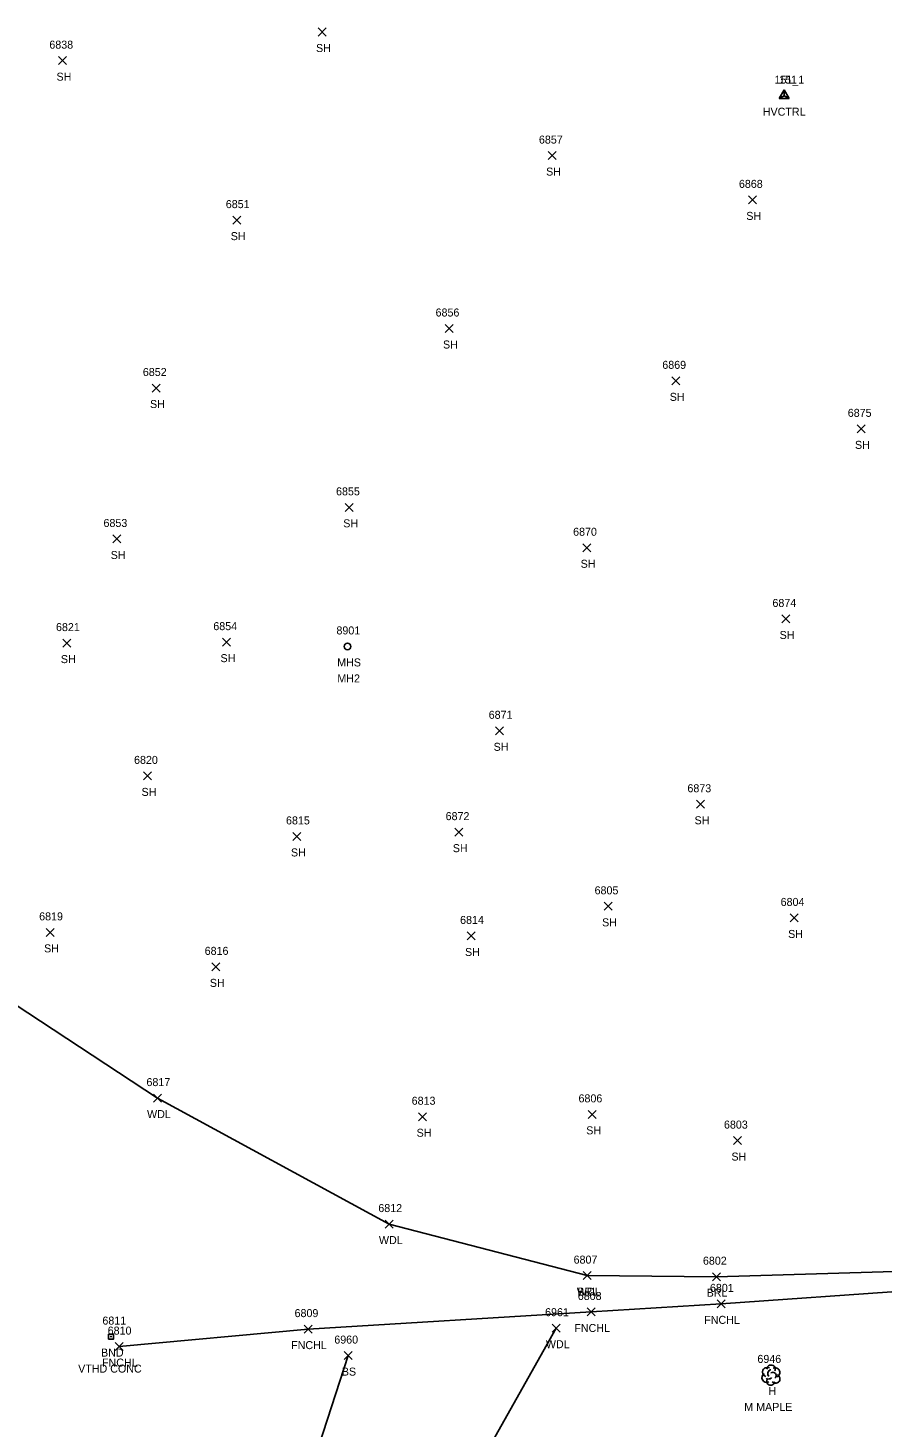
# Model space of a CAD drawing. Extents: x 1678863 to 1683592, y 407783 to 418211.
# Drawn here: x 1680359.1 to 1680572.7, y 408997.5 to 409347.5 of the extents above; entities that cross this region are included whole.
import ezdxf

# ---------------------------------------------------------------- set-up
doc = ezdxf.new("R2010")
doc.units = 0
for name, color, linetype in [('C_A', 7, 'Continuous'), ('C_I', 7, 'Continuous'), ('CPSM', 7, 'Continuous'), ('L_A', 7, 'Continuous'), ('L_C', 7, 'Continuous'), ('L_I', 7, 'Continuous'), ('L_TIC', 7, 'Continuous'), ('LABL', 7, 'Continuous'), ('LAWA', 7, 'Continuous'), ('LELB', 7, 'Continuous'), ('Level 18', 7, 'Continuous'), ('LFNC', 7, 'Continuous'), ('LTD', 7, 'Continuous'), ('M_A', 7, 'Continuous'), ('M_C', 7, 'Continuous'), ('M_I', 7, 'Continuous'), ('U_A', 7, 'Continuous'), ('U_C', 7, 'Continuous'), ('U_I', 7, 'Continuous'), ('USMH', 7, 'Continuous')]:
    doc.layers.add(name, color=color, linetype=linetype)

msp = doc.modelspace()

# ---------------------------------------------------------------- linework, layer by layer
at = {"layer": 'CPSM'}
for p, q in [((1680546.94, 409329.82), (1680548.19, 409331.98)), ((1680546.94, 409329.82), (1680548.19, 409331.98)), ((1680546.94, 409329.82), (1680548.19, 409331.98)), ((1680546.94, 409329.82), (1680548.19, 409331.98)), ((1680546.94, 409329.82), (1680548.19, 409331.98)), ((1680546.94, 409329.82), (1680548.19, 409331.98)), ((1680546.94, 409329.82), (1680548.19, 409330.54)), ((1680546.94, 409329.82), (1680548.19, 409330.54)), ((1680546.94, 409329.82), (1680548.19, 409330.54)), ((1680546.94, 409329.82), (1680548.19, 409330.54)), ((1680546.94, 409329.82), (1680548.19, 409330.54)), ((1680546.94, 409329.82), (1680548.19, 409330.54)), ((1680546.94, 409329.82), (1680549.44, 409329.82)), ((1680546.94, 409329.82), (1680549.44, 409329.82)), ((1680546.94, 409329.82), (1680549.44, 409329.82)), ((1680546.94, 409329.82), (1680549.44, 409329.82)), ((1680546.94, 409329.82), (1680549.44, 409329.82)), ((1680546.94, 409329.82), (1680549.44, 409329.82)), ((1680549.44, 409329.82), (1680548.19, 409331.98)), ((1680548.19, 409330.54), (1680548.19, 409331.98)), ((1680549.44, 409329.82), (1680548.19, 409331.98)), ((1680548.19, 409330.54), (1680548.19, 409331.98)), ((1680549.44, 409329.82), (1680548.19, 409331.98)), ((1680548.19, 409330.54), (1680548.19, 409331.98)), ((1680549.44, 409329.82), (1680548.19, 409331.98)), ((1680548.19, 409330.54), (1680548.19, 409331.98)), ((1680549.44, 409329.82), (1680548.19, 409331.98)), ((1680548.19, 409330.54), (1680548.19, 409331.98)), ((1680549.44, 409329.82), (1680548.19, 409331.98)), ((1680548.19, 409330.54), (1680548.19, 409331.98)), ((1680548.19, 409330.54), (1680548.19, 409330.54)), ((1680548.19, 409330.54), (1680549.44, 409329.82)), ((1680548.19, 409330.54), (1680548.19, 409330.54)), ((1680548.19, 409330.54), (1680549.44, 409329.82)), ((1680548.19, 409330.54), (1680548.19, 409330.54)), ((1680548.19, 409330.54), (1680549.44, 409329.82)), ((1680548.19, 409330.54), (1680548.19, 409330.54)), ((1680548.19, 409330.54), (1680549.44, 409329.82)), ((1680548.19, 409330.54), (1680548.19, 409330.54)), ((1680548.19, 409330.54), (1680549.44, 409329.82)), ((1680548.19, 409330.54), (1680548.19, 409330.54)), ((1680548.19, 409330.54), (1680549.44, 409329.82))]:
    msp.add_line(p, q, dxfattribs=at)
at = {"layer": 'L_TIC'}
for points in [[(1680431.67, 409345.46), (1680433.67, 409347.46)], [(1680433.67, 409345.46), (1680431.67, 409347.46)], [(1680366.78, 409338.3), (1680368.78, 409340.3)], [(1680368.78, 409338.3), (1680366.78, 409340.3)], [(1680489.21, 409314.57), (1680491.21, 409316.57)], [(1680491.21, 409314.57), (1680489.21, 409316.57)], [(1680539.27, 409303.5), (1680541.27, 409305.5)], [(1680541.27, 409303.5), (1680539.27, 409305.5)], [(1680410.34, 409298.44), (1680412.34, 409300.44)], [(1680412.34, 409298.44), (1680410.34, 409300.44)], [(1680463.42, 409271.35), (1680465.42, 409273.35)], [(1680465.42, 409271.35), (1680463.42, 409273.35)], [(1680520.12, 409258.27), (1680522.12, 409260.27)], [(1680522.12, 409258.27), (1680520.12, 409260.27)], [(1680390.16, 409256.48), (1680392.16, 409258.48)], [(1680392.16, 409256.48), (1680390.16, 409258.48)], [(1680566.44, 409246.27), (1680568.44, 409248.27)], [(1680568.44, 409246.27), (1680566.44, 409248.27)], [(1680438.48, 409226.65), (1680440.48, 409228.65)], [(1680440.48, 409226.65), (1680438.48, 409228.65)], [(1680380.33, 409218.75), (1680382.33, 409220.75)], [(1680382.33, 409218.75), (1680380.33, 409220.75)], [(1680497.84, 409216.55), (1680499.84, 409218.55)], [(1680499.84, 409216.55), (1680497.84, 409218.55)], [(1680547.6, 409198.76), (1680549.6, 409200.76)], [(1680549.6, 409198.76), (1680547.6, 409200.76)], [(1680367.88, 409192.72), (1680369.88, 409194.72)], [(1680369.88, 409192.72), (1680367.88, 409194.72)], [(1680407.79, 409192.96), (1680409.79, 409194.96)], [(1680409.79, 409192.96), (1680407.79, 409194.96)], [(1680476.08, 409170.8), (1680478.08, 409172.8)], [(1680478.08, 409170.8), (1680476.08, 409172.8)], [(1680388.05, 409159.53), (1680390.05, 409161.53)], [(1680390.05, 409159.53), (1680388.05, 409161.53)], [(1680526.33, 409152.44), (1680528.33, 409154.44)], [(1680528.33, 409152.44), (1680526.33, 409154.44)], [(1680465.88, 409145.47), (1680467.88, 409147.47)], [(1680467.88, 409145.47), (1680465.88, 409147.47)], [(1680425.4, 409144.4), (1680427.4, 409146.4)], [(1680427.4, 409144.4), (1680425.4, 409146.4)], [(1680503.2, 409126.93), (1680505.2, 409128.93)], [(1680505.2, 409126.93), (1680503.2, 409128.93)], [(1680549.73, 409124.03), (1680551.73, 409126.03)], [(1680551.73, 409124.03), (1680549.73, 409126.03)], [(1680363.68, 409120.42), (1680365.68, 409122.42)], [(1680365.68, 409120.42), (1680363.68, 409122.42)], [(1680468.93, 409119.53), (1680470.93, 409121.53)], [(1680470.93, 409119.53), (1680468.93, 409121.53)], [(1680405.12, 409111.8), (1680407.12, 409113.8)], [(1680407.12, 409111.8), (1680405.12, 409113.8)], [(1680390.5, 409079), (1680392.5, 409081)], [(1680392.5, 409079), (1680390.5, 409081)], [(1680499.24, 409074.93), (1680501.24, 409076.93)], [(1680501.24, 409074.93), (1680499.24, 409076.93)], [(1680456.82, 409074.34), (1680458.82, 409076.34)], [(1680458.82, 409074.34), (1680456.82, 409076.34)], [(1680535.55, 409068.38), (1680537.55, 409070.38)], [(1680537.55, 409068.38), (1680535.55, 409070.38)], [(1680448.48, 409047.51), (1680450.48, 409049.51)], [(1680450.48, 409047.51), (1680448.48, 409049.51)], [(1680497.96, 409034.63), (1680499.96, 409036.63)], [(1680499.96, 409034.63), (1680497.96, 409036.63)], [(1680497.96, 409034.63), (1680499.96, 409036.63)], [(1680499.96, 409034.63), (1680497.96, 409036.63)], [(1680530.3, 409034.36), (1680532.3, 409036.36)], [(1680532.3, 409034.36), (1680530.3, 409036.36)], [(1680531.48, 409027.57), (1680533.48, 409029.57)], [(1680533.48, 409027.57), (1680531.48, 409029.57)], [(1680499, 409025.54), (1680501, 409027.54)], [(1680501, 409025.54), (1680499, 409027.54)], [(1680428.19, 409021.26), (1680430.19, 409023.26)], [(1680430.19, 409021.26), (1680428.19, 409023.26)], [(1680490.22, 409021.49), (1680492.22, 409023.49)], [(1680492.22, 409021.49), (1680490.22, 409023.49)], [(1680380.9, 409016.89), (1680382.9, 409018.89)], [(1680382.9, 409016.89), (1680380.9, 409018.89)], [(1680438.17, 409014.64), (1680440.17, 409016.64)], [(1680440.17, 409014.64), (1680438.17, 409016.64)]]:
    msp.add_lwpolyline(points, dxfattribs=at)
at = {"layer": 'LABL'}
msp.add_lwpolyline([(1680726.31, 409041.45), (1680674.38, 409044.29), (1680633.95, 409041.23), (1680578.59, 409036.75), (1680531.3, 409035.36), (1680498.96, 409035.63)], dxfattribs=at)
at = {"layer": 'LAWA'}
for points in [[(1680498.96, 409035.63), (1680449.48, 409048.51), (1680391.5, 409080), (1680352.53, 409105.61), (1680312.04, 409143.12), (1680289.61, 409185.35), (1680266.56, 409234.38), (1680248.8, 409280.38), (1680238.51, 409315.71), (1680223.33, 409340)], [(1680452.51, 408916.66), (1680455.61, 408959.22), (1680491.22, 409022.49)]]:
    msp.add_lwpolyline(points, dxfattribs=at)
at = {"layer": 'LELB'}
msp.add_lwpolyline([(1680423.19, 408941.88), (1680426.67, 408977.2), (1680439.17, 409015.64)], dxfattribs=at)
at = {"layer": 'Level 18'}
msp.add_lwpolyline([(1680379.29, 409021.01), (1680380.54, 409021.01), (1680380.54, 409019.76), (1680379.29, 409019.76)], close=True, dxfattribs=at)
msp.add_circle((1680379.91, 409020.39), 0.0833, dxfattribs=at)
at = {"layer": 'LFNC'}
msp.add_lwpolyline([(1680829.25, 409048.23), (1680763.22, 409043.82), (1680726.31, 409041.45), (1680676.17, 409038.14), (1680633.31, 409035.42), (1680579.88, 409031.91), (1680532.48, 409028.57), (1680500, 409026.54), (1680429.19, 409022.26), (1680381.9, 409017.89)], dxfattribs=at)
at = {"layer": 'LTD'}
msp.add_line((1680544.89, 409010.81), (1680544.89, 409010.81), dxfattribs=at)
msp.add_line((1680544.89, 409010.81), (1680544.89, 409010.81), dxfattribs=at)
msp.add_arc((1680544.94, 409012.24), 1.05, 335.5272, 180.9563, dxfattribs=at)
for centre, major_axis, ratio, start_param, end_param in [((1680543.81, 409010.1), (0.58, -1.04), 0.959034, 3.141593, 6.283185), ((1680544.1, 409011.48), (1.21, -0.51), 0.895232, 1.570796, 4.712389), ((1680544.43, 409010.06), (-0.625, -0.083), 0.423636, 0, 3.141593), ((1680544.68, 409011.27), (-0.208, -0.792), 0.645439, 3.141593, 6.283185), ((1680545.39, 409010.64), (-0.5, 0.667), 0.989748, 3.141593, 6.283185), ((1680545.89, 409009.98), (-1.09, 0.79), 0.841452, 1.570796, 4.712389), ((1680545.93, 409011.39), (-1.14, -0.48), 0.949671, 1.570796, 4.712389), ((1680544.89, 409009.31), (0.26, 1.06), 0.942809, 1.570796, 4.712389)]:
    msp.add_ellipse(centre, major_axis=major_axis, ratio=ratio, start_param=start_param, end_param=end_param, dxfattribs=at)
at = {"layer": 'USMH'}
for p, q in [((1680439.04, 409192.89), (1680439.04, 409192.89)), ((1680439.87, 409192.89), (1680439.87, 409192.89))]:
    msp.add_line(p, q, dxfattribs=at)
msp.add_circle((1680439.04, 409192.89), 0.833, dxfattribs=at)

# ---------------------------------------------------------------- texts
at = {"layer": 'C_A'}
msp.add_text('HVCTRL', height=2, dxfattribs=at).set_placement((1680542.88, 409325.54))
msp.add_text('HVCTRL', height=2, dxfattribs=at).set_placement((1680542.88, 409325.54))
msp.add_text('HVCTRL', height=2, dxfattribs=at).set_placement((1680542.88, 409325.54))
msp.add_text('HVCTRL', height=2, dxfattribs=at).set_placement((1680542.88, 409325.54))
msp.add_text('HVCTRL', height=2, dxfattribs=at).set_placement((1680542.88, 409325.54))
msp.add_text('HVCTRL', height=2, dxfattribs=at).set_placement((1680542.88, 409325.54))
at = {"layer": 'C_I'}
for s, p in [('151_1', (1680545.81, 409333.54)), ('151', (1680546.96, 409333.54)), ('151', (1680546.96, 409333.54)), ('151', (1680546.96, 409333.54)), ('151', (1680546.96, 409333.54)), ('151', (1680546.96, 409333.54))]:
    msp.add_text(s, height=2, dxfattribs=at).set_placement(p)
at = {"layer": 'L_A'}
for s, p in [('SH', (1680431.16, 409341.46)), ('SH', (1680366.27, 409334.3)), ('SH', (1680488.7, 409310.57)), ('SH', (1680538.75, 409299.5)), ('SH', (1680409.83, 409294.44)), ('SH', (1680462.91, 409267.35)), ('SH', (1680519.61, 409254.27)), ('SH', (1680389.65, 409252.48)), ('SH', (1680565.93, 409242.27)), ('SH', (1680437.97, 409222.65)), ('SH', (1680379.82, 409214.75)), ('SH', (1680497.33, 409212.55)), ('SH', (1680547.09, 409194.76)), ('SH', (1680367.36, 409188.72)), ('SH', (1680407.28, 409188.96)), ('SH', (1680475.57, 409166.8)), ('SH', (1680387.54, 409155.53)), ('SH', (1680525.82, 409148.44)), ('SH', (1680465.37, 409141.47)), ('SH', (1680424.89, 409140.4)), ('SH', (1680502.69, 409122.93)), ('SH', (1680549.22, 409120.03)), ('SH', (1680363.17, 409116.42)), ('SH', (1680468.42, 409115.53)), ('SH', (1680404.61, 409107.8)), ('WDL', (1680388.91, 409075)), ('SH', (1680456.31, 409070.34)), ('SH', (1680498.73, 409070.93)), ('SH', (1680535.04, 409064.38)), ('WDL', (1680446.89, 409043.51)), ('WDL', (1680496.38, 409030.63)), ('BRL', (1680496.5, 409030.63)), ('BRL', (1680528.84, 409030.36)), ('FNCHL', (1680528.23, 409023.57)), ('FNCHL', (1680495.75, 409021.54)), ('FNCHL', (1680424.94, 409017.26)), ('WDL', (1680488.64, 409017.49)), ('FNCHL', (1680377.64, 409012.89)), ('BS', (1680437.61, 409010.64)), ('H', (1680544.32, 409005.81))]:
    msp.add_text(s, height=2, dxfattribs=at).set_placement(p)
at = {"layer": 'L_C'}
msp.add_text('M MAPLE', height=2, dxfattribs=at).set_placement((1680538.25, 409001.81))
at = {"layer": 'L_I'}
for s, p in [('6838', (1680364.48, 409342.3)), ('6857', (1680486.9, 409318.57)), ('6868', (1680536.91, 409307.5)), ('6851', (1680408.6, 409302.44)), ('6856', (1680461.06, 409275.35)), ('6852', (1680387.86, 409260.48)), ('6869', (1680517.75, 409262.27)), ('6875', (1680564.13, 409250.27)), ('6855', (1680436.17, 409230.65)), ('6853', (1680378.02, 409222.75)), ('6870', (1680495.45, 409220.55)), ('6874', (1680545.29, 409202.76)), ('6821', (1680366.14, 409196.72)), ('6854', (1680405.48, 409196.96)), ('6871', (1680474.34, 409174.8)), ('6820', (1680385.66, 409163.53)), ('6873', (1680524.03, 409156.44)), ('6815', (1680423.66, 409148.4)), ('6872', (1680463.57, 409149.47)), ('6805', (1680500.82, 409130.93)), ('6804', (1680547.34, 409128.03)), ('6819', (1680361.93, 409124.42)), ('6814', (1680467.19, 409123.53)), ('6816', (1680403.32, 409115.8)), ('6817', (1680388.76, 409083)), ('6813', (1680455.08, 409078.34)), ('6806', (1680496.8, 409078.93)), ('6803', (1680533.17, 409072.38)), ('6812', (1680446.74, 409051.51)), ('6807', (1680495.57, 409038.63)), ('6807', (1680495.57, 409038.63)), ('6802', (1680527.91, 409038.36)), ('6808', (1680496.62, 409029.54)), ('6801', (1680529.66, 409031.57)), ('6809', (1680425.8, 409025.26)), ('6961', (1680488.44, 409025.49)), ('6810', (1680379.07, 409020.89)), ('6960', (1680435.73, 409018.64)), ('6946', (1680541.53, 409013.81))]:
    msp.add_text(s, height=2, dxfattribs=at).set_placement(p)
at = {"layer": 'M_A'}
msp.add_text('BND', height=2, dxfattribs=at).set_placement((1680377.4, 409015.39))
at = {"layer": 'M_C'}
msp.add_text('VTHD CONC', height=2, dxfattribs=at).set_placement((1680371.68, 409011.39))
at = {"layer": 'M_I'}
msp.add_text('6811', height=2, dxfattribs=at).set_placement((1680377.74, 409023.39))
at = {"layer": 'U_A'}
msp.add_text('MHS', height=2, dxfattribs=at).set_placement((1680436.46, 409187.89))
at = {"layer": 'U_C'}
msp.add_text('MH2', height=2, dxfattribs=at).set_placement((1680436.5, 409183.89))
at = {"layer": 'U_I'}
msp.add_text('8901', height=2, dxfattribs=at).set_placement((1680436.27, 409195.89))

doc.saveas('drawing.dxf')
